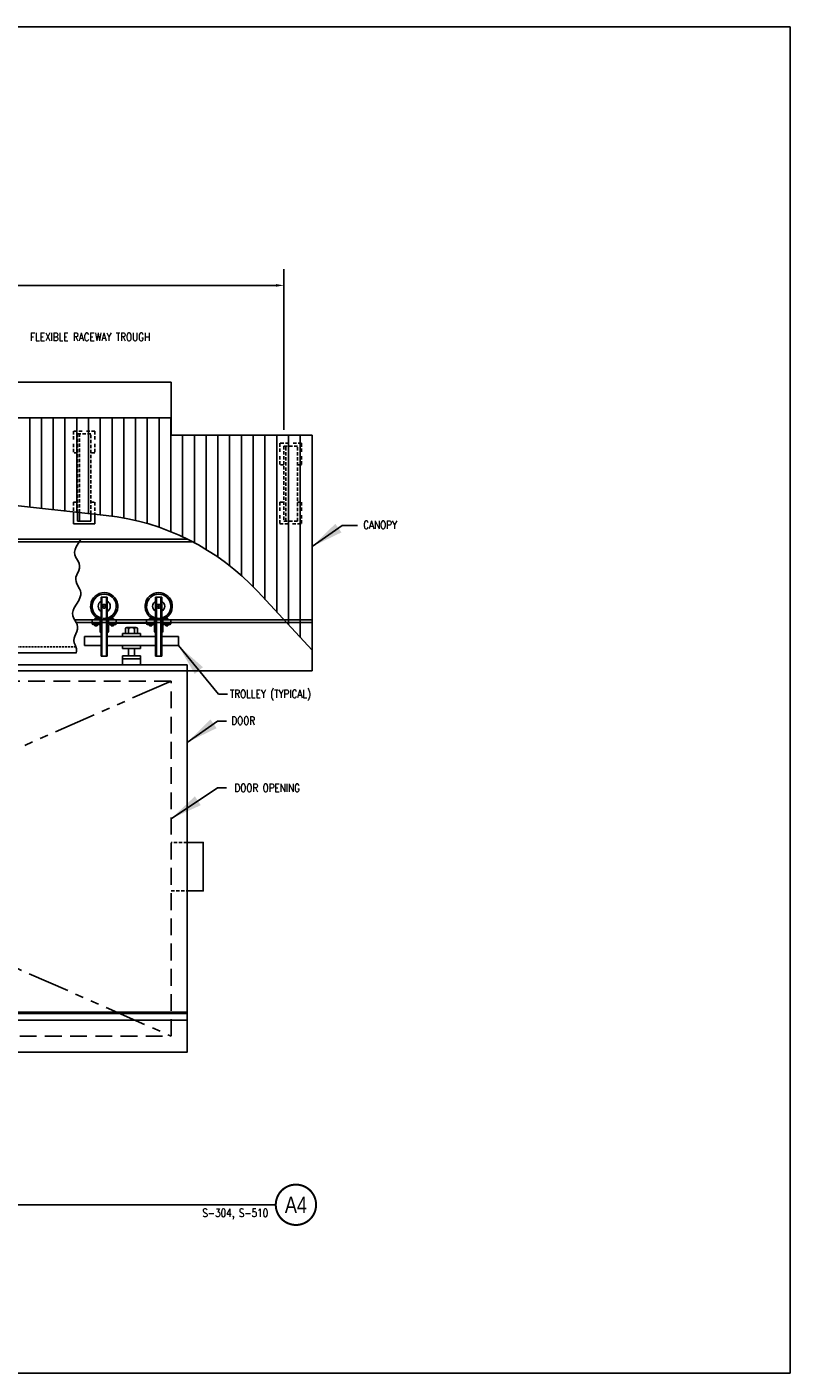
# Model space of a CAD drawing. Header units: inches. Extents: x -9715 to 32893, y -15613 to -1138.
# Tile 299 of 380: x 12565 to 12849, y -10465 to -9965. Entities that reach past the tile are written whole.
import ezdxf
from ezdxf.enums import TextEntityAlignment as Align

# ---------------------------------------------------------------- set-up
doc = ezdxf.new("R2010")
doc.units = ezdxf.units.IN
doc.header["$MEASUREMENT"] = 0
doc.linetypes.add('HIDDEN', pattern=[0.375, 0.25, -0.125])
doc.linetypes.add('PHANTOM2', pattern=[1.25, 0.625, -0.125, 0.125, -0.125, 0.125, -0.125])
doc.layers.get('0').update_dxf_attribs({"color": 252})
doc.layers.get('DEFPOINTS').update_dxf_attribs({"color": 11})
for name, color, linetype in [('A-ANNO-TITL', 2, 'Continuous'), ('MECHANICAL', 4, 'Continuous'), ('S-ANNO-DIMS', 2, 'Continuous'), ('S-ANNO-TEXT', 2, 'Continuous'), ('STEEL', 3, 'Continuous'), ('STRUCT', 2, 'Continuous')]:
    doc.layers.add(name, color=color, linetype=linetype)
doc.styles.add('125', font='romans.shx', dxfattribs={"width": 0.8, "height": 2})
doc.styles.get("Standard").update_dxf_attribs({"font": 'romans.shx', "width": 0.8})
doc.styles.add('TEXT', font='romans.shx', dxfattribs={"width": 0.8, "height": 16})
doc.styles.add('Title', font='swiss.ttf', dxfattribs={"width": 0.8})
doc.dimstyles.new('SX-FRAC', dxfattribs={"dimtxt": 12, "dimasz": 12, "dimexe": 6, "dimexo": 6, "dimgap": 0.09375, "dimtad": 1, "dimdec": 4, "dimzin": 3, "dimdsep": 46, "dimtxsty": 'Standard', "dimcen": 0.09375, "dimclrd": 1, "dimclre": 1, "dimclrt": 3, "dimadec": 0, "dimazin": 0, "dimtfac": 1, "dimtdec": 4, "dimtix": 1, "dimtofl": 0, "dimtmove": 2, "dimatfit": 3, "dimfxl": 1, "dimtvp": 0.5, "dimtolj": 1, "dimtzin": 3, "dimarcsym": 0})

# ---------------------------------------------------------------- blocks, each defined once
blk = doc.blocks.new('NAVFAC_Anno_Title_B1')
at = {"const_width": 0.25}
blk.add_lwpolyline([(0, -2.5, -1), (0, 2.5, -1)], format="xyb", close=True, dxfattribs=at)
at = {"color": 0, "linetype": 'ByBlock', "lineweight": -2, "style": 'Title', "width": 0.8}
blk.add_attdef('NUMBER', text='', height=2, dxfattribs=at).set_placement((0, 0), align=Align.MIDDLE_CENTER)
at = {"color": 0, "linetype": 'ByBlock', "lineweight": -2, "style": 'TEXT', "width": 0.8}
blk.add_attdef('CUT_FROM', text='', height=1, dxfattribs=at).set_placement((-3.44, -0.5), align=Align.TOP_RIGHT)
blk = doc.blocks.new('*D801')
at = {"layer": 'DEFPOINTS', "color": 0, "ltscale": 5}
for p in [(12660.75, -10060.98), (12276.75, -10119.7), (12660.75, -10120.7)]:
    blk.add_point(p, dxfattribs=at)
at = {"layer": 'S-ANNO-DIMS', "color": 1, "lineweight": -2, "ltscale": 5}
for p, q in [((12276.75, -10113.7), (12276.75, -10054.98)), ((12660.75, -10114.7), (12660.75, -10054.98)), ((12279.75, -10060.98), (12657.75, -10060.98))]:
    blk.add_line(p, q, dxfattribs=at)
at = {"layer": 'S-ANNO-DIMS', "color": 1, "ltscale": 5}
for points in [[(12279.75, -10060.48), (12279.75, -10061.48), (12276.75, -10060.98)], [(12657.75, -10060.48), (12657.75, -10061.48), (12660.75, -10060.98)]]:
    blk.add_solid(points, dxfattribs=at)
at = {"layer": 'S-ANNO-DIMS', "color": 3, "ltscale": 5, "insert": (12468.75, -10056.48), "char_height": 3, "attachment_point": 5}
blk.add_mtext('\\A1;32\'-0"', dxfattribs=at)

msp = doc.modelspace()

# ---------------------------------------------------------------- linework, layer by layer
at = {"color": 2}
for p, q in [((12618.74738, -10116.69712), (12618.74738, -10096.94712)), ((12589.40947, -10185.34187), (12592.78447, -10185.34187)), ((12592.78447, -10186.60749), (12589.43259, -10186.60749)), ((12615.28447, -10186.60749), (12618.65947, -10186.60749)), ((12583.44902, -10197.63492), (12553.97375, -10197.63492))]:
    msp.add_line(p, q, dxfattribs=at)
at = {"color": 6}
for p, q in [((12566.18399, -10143.41672), (12566.18399, -10110.19712)), ((12570.55899, -10143.89153), (12570.55899, -10110.19712)), ((12574.93399, -10144.36634), (12574.93399, -10110.19712)), ((12579.30899, -10144.84114), (12579.30899, -10110.19712)), ((12583.68399, -10145.31595), (12583.68399, -10110.19712)), ((12588.05899, -10145.79076), (12588.05899, -10110.19712)), ((12592.43399, -10146.26557), (12592.43399, -10110.19712)), ((12596.80899, -10146.76608), (12596.80899, -10110.19712)), ((12601.18399, -10147.45662), (12601.18399, -10110.19712)), ((12605.55899, -10148.37078), (12605.55899, -10110.19712)), ((12609.93399, -10149.51565), (12609.93399, -10110.19712)), ((12614.30899, -10150.90056), (12614.30899, -10110.19712)), ((12618.68399, -10152.53745), (12618.68399, -10110.19712)), ((12623.05899, -10154.44149), (12623.05899, -10116.69712)), ((12627.43399, -10156.63192), (12627.43399, -10116.69712)), ((12631.80899, -10159.13321), (12631.80899, -10116.69712)), ((12636.18399, -10161.97687), (12636.18399, -10116.69712)), ((12640.55899, -10165.20418), (12640.55899, -10116.69712)), ((12644.93399, -10168.87043), (12644.93399, -10116.69712)), ((12649.30899, -10173.05232), (12649.30899, -10116.69712)), ((12653.68399, -10177.72572), (12653.68399, -10116.69712)), ((12658.05899, -10182.44753), (12658.05899, -10116.69712)), ((12662.43399, -10187.16935), (12662.43399, -10116.69712)), ((12666.80899, -10191.89116), (12666.80899, -10116.69712)), ((12671.18399, -10204.24948), (12671.18399, -10116.69712))]:
    msp.add_line(p, q, dxfattribs=at)
at = {"color": 1}
for p, q in [((12585.24945, -10155.33706), (12583.42737, -10158.19185)), ((12583.39586, -10162.09217), (12584.23908, -10163.54461)), ((12584.41792, -10166.96132), (12583.66918, -10168.63162)), ((12583.77832, -10171.9228), (12584.75758, -10173.7689)), ((12584.52117, -10178.13174), (12582.74713, -10180.91126)), ((12584.94575, -10176.72998), (12584.47061, -10178.13174)), ((12582.66506, -10184.81158), (12583.50828, -10186.26401)), ((12583.68712, -10189.68073), (12582.93838, -10191.35103))]:
    msp.add_line(p, q, dxfattribs=at)
at = {"color": 2, "linetype": 'HIDDEN', "ltscale": 3}
msp.add_line((12583.39093, -10195.38492), (12555.16725, -10195.38492), dxfattribs=at)
at = {"color": 1}
for centre, radius, start, end in [((12586.63895, -10160.20939), 3.75, 147.4517872, 210.1375027), ((12580.99599, -10165.4274), 3.75, 335.8550008, 30.1375027), ((12587.09111, -10170.16555), 3.75, 155.8550008, 207.9434696), ((12581.44479, -10175.52615), 3.75, 341.2753203, 27.9434696), ((12585.90815, -10182.92879), 3.75, 147.4517872, 210.1375027), ((12580.26519, -10188.1468), 3.75, 335.8550008, 30.1375027), ((12586.36031, -10192.88495), 3.75, 155.8550008, 207.9434696), ((12579.77971, -10196.60391), 3.81141, 343.6458024, 30.9769108)]:
    msp.add_arc(centre, radius, start, end, dxfattribs=at)
at = {"layer": 'A-ANNO-TITL', "const_width": 0.6}
msp.add_lwpolyline([(12239.09131, -10402.77458), (12657.70455, -10402.77458)], dxfattribs=at)
at = {"layer": 'DEFPOINTS'}
msp.add_lwpolyline([(12095.92828, -10465.33865), (12848.97813, -10465.33865), (12848.97813, -9964.89959), (12095.92828, -9964.89959)], close=True, dxfattribs=at)
at = {"layer": 'MECHANICAL', "color": 2}
for p, q in [((12592.78447, -10198.84187), (12592.78447, -10176.90783)), ((12595.03447, -10176.90783), (12592.78447, -10176.90783)), ((12593.06572, -10198.84187), (12593.06572, -10176.90783)), ((12594.75322, -10198.84187), (12594.75322, -10176.90783)), ((12595.03447, -10198.84187), (12595.03447, -10176.90783)), ((12613.03447, -10198.84187), (12613.03447, -10176.90783)), ((12615.28447, -10176.90783), (12613.03447, -10176.90783)), ((12613.31572, -10198.84187), (12613.31572, -10176.90783)), ((12615.00322, -10198.84187), (12615.00322, -10176.90783)), ((12615.28447, -10198.84187), (12615.28447, -10176.90783)), ((12589.40947, -10186.60749), (12589.40947, -10185.34187)), ((12589.40947, -10186.74812), (12589.40947, -10186.60749)), ((12589.69072, -10187.02937), (12592.08134, -10187.02937)), ((12590.46416, -10184.77937), (12591.30791, -10184.77937)), ((12590.46416, -10185.34187), (12590.46416, -10184.77937)), ((12590.46416, -10187.59187), (12590.46416, -10187.02937)), ((12590.46416, -10187.59187), (12591.30791, -10187.59187)), ((12591.30791, -10185.34187), (12591.30791, -10184.77937)), ((12591.30791, -10187.59187), (12591.30791, -10187.02937)), ((12592.36259, -10186.60749), (12592.36259, -10185.34187)), ((12592.36259, -10189.70124), (12592.36259, -10187.31062)), ((12613.03447, -10185.34187), (12595.03447, -10185.34187)), ((12613.03447, -10186.60749), (12595.03447, -10186.60749)), ((12595.45634, -10186.60749), (12595.45634, -10185.34187)), ((12595.45634, -10189.70124), (12595.45634, -10187.31062)), ((12598.12822, -10187.02937), (12595.73759, -10187.02937)), ((12596.51103, -10185.34187), (12596.51103, -10184.77937)), ((12597.35478, -10184.77937), (12596.51103, -10184.77937)), ((12596.51103, -10187.59187), (12596.51103, -10187.02937)), ((12597.35478, -10187.59187), (12596.51103, -10187.59187)), ((12597.35478, -10185.34187), (12597.35478, -10184.77937)), ((12597.35478, -10187.59187), (12597.35478, -10187.02937)), ((12598.40947, -10186.60749), (12598.40947, -10185.34187)), ((12598.40947, -10186.74812), (12598.40947, -10186.60749)), ((12601.78447, -10188.71687), (12601.78447, -10190.40437)), ((12602.90947, -10188.15437), (12602.34697, -10188.15437)), ((12605.15947, -10188.15437), (12602.90947, -10188.15437)), ((12602.90947, -10188.71687), (12602.90947, -10190.40437)), ((12605.72197, -10188.15437), (12605.15947, -10188.15437)), ((12605.15947, -10188.71687), (12605.15947, -10190.40437)), ((12606.28447, -10188.71687), (12606.28447, -10190.40437)), ((12609.65947, -10186.60749), (12609.65947, -10185.34187)), ((12609.65947, -10186.74812), (12609.65947, -10186.60749)), ((12609.94072, -10187.02937), (12612.33134, -10187.02937)), ((12610.71416, -10185.34187), (12610.71416, -10184.77937)), ((12610.71416, -10184.77937), (12611.55791, -10184.77937)), ((12610.71416, -10187.59187), (12610.71416, -10187.02937)), ((12610.71416, -10187.59187), (12611.55791, -10187.59187)), ((12611.55791, -10185.34187), (12611.55791, -10184.77937)), ((12611.55791, -10187.59187), (12611.55791, -10187.02937)), ((12612.61259, -10186.60749), (12612.61259, -10185.34187)), ((12612.61259, -10189.70124), (12612.61259, -10187.31062)), ((12615.70634, -10186.60749), (12615.70634, -10185.34187)), ((12615.70634, -10189.70124), (12615.70634, -10187.31062)), ((12618.37822, -10187.02937), (12615.98759, -10187.02937)), ((12617.60478, -10184.77937), (12616.76103, -10184.77937)), ((12616.76103, -10185.31849), (12616.76103, -10184.77937)), ((12616.76103, -10187.59187), (12616.76103, -10187.02937)), ((12617.60478, -10187.59187), (12616.76103, -10187.59187)), ((12617.60478, -10185.31849), (12617.60478, -10184.77937)), ((12617.60478, -10187.59187), (12617.60478, -10187.02937)), ((12618.65947, -10186.60749), (12618.65947, -10185.34187)), ((12618.65947, -10186.74812), (12618.65947, -10186.60749)), ((12586.59697, -10191.52937), (12586.59697, -10194.90437)), ((12592.78447, -10191.52937), (12586.59697, -10191.52937)), ((12592.64384, -10189.98249), (12592.78447, -10189.98249)), ((12595.17509, -10189.98249), (12595.03447, -10189.98249)), ((12613.03447, -10191.52937), (12595.03447, -10191.52937)), ((12607.40947, -10190.40437), (12600.65947, -10190.40437)), ((12600.65947, -10190.40437), (12600.65947, -10191.52937)), ((12607.40947, -10190.40437), (12607.40947, -10191.52937)), ((12612.89384, -10189.98249), (12613.03447, -10189.98249)), ((12615.42509, -10189.98249), (12615.28447, -10189.98249)), ((12621.47197, -10191.52937), (12615.28447, -10191.52937)), ((12621.47197, -10191.52937), (12621.47197, -10194.90437)), ((12592.78447, -10194.90437), (12586.59697, -10194.90437)), ((12595.03447, -10198.84187), (12592.78447, -10198.84187)), ((12613.03447, -10194.90437), (12595.03447, -10194.90437)), ((12600.65947, -10194.90437), (12600.65947, -10196.02937)), ((12607.40947, -10196.02937), (12600.65947, -10196.02937)), ((12607.40947, -10198.70124), (12600.65947, -10198.70124)), ((12600.65947, -10198.70124), (12600.65947, -10202.07624)), ((12602.90947, -10196.02937), (12602.90947, -10198.70124)), ((12605.15947, -10196.02937), (12605.15947, -10198.70124)), ((12607.40947, -10194.90437), (12607.40947, -10196.02937)), ((12607.40947, -10198.70124), (12607.40947, -10202.07624)), ((12615.28447, -10198.84187), (12613.03447, -10198.84187)), ((12621.47197, -10194.90437), (12615.28447, -10194.90437)), ((12607.40947, -10199.82624), (12600.65947, -10199.82624)), ((12607.40947, -10202.07624), (12600.65947, -10202.07624))]:
    msp.add_line(p, q, dxfattribs=at)
for centre, radius in [((12593.90947, -10180.27937), 0.70651), ((12593.90947, -10180.27937), 0.12834), ((12614.15947, -10180.27937), 0.70651), ((12614.15947, -10180.27937), 0.12834)]:
    msp.add_circle(centre, radius, dxfattribs=at)
for centre, radius, start, end in [((12593.90947, -10180.27937), 5.0625, 282.8395884, 257.1604116), ((12593.90947, -10180.27937), 4.5, 284.4775122, 255.5224878), ((12593.90947, -10180.27937), 2.25, 120, 240), ((12593.90947, -10180.27937), 2.25, 300, 60), ((12614.15947, -10180.27937), 5.0625, 282.8395884, 257.1604116), ((12614.15947, -10180.27937), 4.5, 284.4775122, 255.5224878), ((12614.15947, -10180.27937), 2.25, 120, 240), ((12614.15947, -10180.27937), 2.25, 300, 60), ((12589.69072, -10186.74812), 0.28125, 180, 270), ((12592.08134, -10187.31062), 0.28125, 0, 90), ((12593.90947, -10182.52937), 2.25, 259.1930771, 280.8069229), ((12593.90947, -10182.81062), 2.53125, 260.4059318, 279.5940682), ((12595.73759, -10187.31062), 0.28125, 90, 180), ((12598.12822, -10186.74812), 0.28125, 270, 0), ((12602.34697, -10188.71687), 0.5625, 0, 180), ((12604.03447, -10189.56062), 1.40625, 36.8698976, 143.1301024), ((12605.72197, -10188.71687), 0.5625, 0, 180), ((12609.94072, -10186.74812), 0.28125, 180, 270), ((12612.33134, -10187.31062), 0.28125, 0, 90), ((12614.15947, -10182.52937), 2.25, 259.1930771, 280.8069229), ((12614.15947, -10182.81062), 2.53125, 260.4059318, 279.5940682), ((12615.98759, -10187.31062), 0.28125, 90, 180), ((12618.37822, -10186.74812), 0.28125, 270, 0), ((12592.64384, -10189.70124), 0.28125, 180, 270), ((12595.17509, -10189.70124), 0.28125, 270, 0), ((12612.89384, -10189.70124), 0.28125, 180, 270), ((12615.42509, -10189.70124), 0.28125, 270, 0)]:
    msp.add_arc(centre, radius, start, end, dxfattribs=at)
at = {"layer": 'STEEL', "color": 2}
for p, q in [((12318.74738, -10096.94712), (12618.74738, -10096.94712)), ((12318.74738, -10110.19712), (12618.68399, -10110.19712)), ((12671.18399, -10116.69712), (12618.74738, -10116.69712)), ((12671.18399, -10204.24948), (12671.18399, -10116.69712)), ((12594.67958, -10146.50927), (12555.19786, -10142.22442)), ((12650.98703, -10174.81496), (12671.18399, -10196.61297)), ((12515.66549, -10204.24948), (12671.18399, -10204.24948)), ((12624.74738, -10331.12534), (12309.74738, -10331.12534)), ((12624.74738, -10331.62534), (12309.74738, -10331.62534)), ((12624.74738, -10334.12534), (12309.74738, -10334.12534))]:
    msp.add_line(p, q, dxfattribs=at)
at = {"layer": 'STEEL', "color": 3, "linetype": 'HIDDEN', "ltscale": 5}
for p, q in [((12582.44738, -10115.19712), (12582.44738, -10118.47173)), ((12585.72199, -10115.19712), (12582.44738, -10115.19712)), ((12583.94738, -10116.19712), (12583.94738, -10145.34454)), ((12588.94738, -10116.19712), (12583.94738, -10116.19712)), ((12584.69738, -10145.42593), (12584.69738, -10116.19712)), ((12590.44738, -10115.19712), (12587.17278, -10115.19712)), ((12588.94738, -10145.86514), (12588.94738, -10116.19712)), ((12590.44738, -10115.19712), (12590.44738, -10118.47173)), ((12582.44738, -10119.92252), (12582.44738, -10123.19712)), ((12583.94738, -10123.19712), (12582.44738, -10123.19712)), ((12590.44738, -10123.19712), (12588.94738, -10123.19712)), ((12590.44738, -10119.92252), (12590.44738, -10123.19712)), ((12659.24738, -10119.69712), (12659.24738, -10122.97173)), ((12662.52199, -10119.69712), (12659.24738, -10119.69712)), ((12660.74738, -10120.69712), (12660.74738, -10148.62448)), ((12665.74738, -10120.69712), (12660.74738, -10120.69712)), ((12661.49738, -10148.62448), (12661.49738, -10120.69712)), ((12667.24738, -10119.69712), (12663.97278, -10119.69712)), ((12665.74738, -10148.62448), (12665.74738, -10120.69712)), ((12667.24738, -10119.69712), (12667.24738, -10122.97173)), ((12659.24738, -10124.42252), (12659.24738, -10127.69712)), ((12660.74738, -10127.69712), (12659.24738, -10127.69712)), ((12667.24738, -10127.69712), (12665.74738, -10127.69712)), ((12667.24738, -10124.42252), (12667.24738, -10127.69712)), ((12582.44738, -10141.62448), (12583.94738, -10141.62448)), ((12582.44738, -10141.62448), (12582.44738, -10145.18174)), ((12588.94738, -10141.62448), (12590.44738, -10141.62448)), ((12590.44738, -10141.62448), (12590.44738, -10146.04996)), ((12659.24738, -10141.62448), (12660.74738, -10141.62448)), ((12659.24738, -10141.62448), (12659.24738, -10144.89909)), ((12665.74738, -10141.62448), (12667.24738, -10141.62448)), ((12667.24738, -10141.62448), (12667.24738, -10144.89909)), ((12659.24738, -10146.34988), (12659.24738, -10149.62448)), ((12660.74738, -10148.62448), (12665.74738, -10148.62448)), ((12667.24738, -10146.34988), (12667.24738, -10149.62448)), ((12659.24738, -10149.62448), (12662.52199, -10149.62448)), ((12663.97278, -10149.62448), (12667.24738, -10149.62448))]:
    msp.add_line(p, q, dxfattribs=at)
at = {"layer": 'STEEL', "color": 3, "linetype": 'Continuous'}
for p, q in [((12582.44738, -10145.18174), (12582.44738, -10149.62448)), ((12583.94738, -10145.34454), (12583.94738, -10148.62448)), ((12583.94738, -10148.62448), (12588.94738, -10148.62448)), ((12584.69738, -10148.62448), (12584.69738, -10145.42593)), ((12588.94738, -10148.62448), (12588.94738, -10145.86514)), ((12590.44738, -10146.04996), (12590.44738, -10149.62448)), ((12582.44738, -10149.62448), (12590.44738, -10149.62448))]:
    msp.add_line(p, q, dxfattribs=at)
for points in [[(12484.26813, -10156.33706), (12626.87835, -10156.33706)], [(12484.90638, -10155.33706), (12624.92021, -10155.33706)], [(12582.95935, -10185.31849), (12671.18399, -10185.31849)], [(12583.5393, -10186.31849), (12671.18399, -10186.31849)]]:
    msp.add_lwpolyline(points, dxfattribs=at)
at = {"layer": 'STEEL', "color": 4, "linetype": 'Continuous'}
msp.add_lwpolyline([(12309.74738, -10202.07212), (12309.74738, -10346.07212), (12624.74738, -10346.07212), (12624.74738, -10202.07212), (12515.66549, -10202.07212)], dxfattribs=at)
at = {"layer": 'STEEL', "color": 2}
msp.add_arc((12584.96913, -10235.98389), 90, 42.8166711, 83.8060798, dxfattribs=at)
at = {"layer": 'STEEL', "color": 2, "ltscale": 5}
msp.add_point((12583.94738, -10116.19712), dxfattribs=at)
at = {"layer": 'STRUCT', "color": 1, "linetype": 'PHANTOM2', "ltscale": 25}
for p, q in [((12618.74738, -10208.07212), (12480.23026, -10269.01966)), ((12480.23026, -10279.12459), (12618.74738, -10340.07212))]:
    msp.add_line(p, q, dxfattribs=at)
at = {"layer": 'STRUCT', "color": 1, "linetype": 'HIDDEN', "ltscale": 25}
msp.add_lwpolyline([(12318.74738, -10340.07212), (12618.74738, -10340.07212), (12618.74738, -10208.07212), (12515.66549, -10208.07212)], dxfattribs=at)
at = {"layer": 'STRUCT', "color": 1, "linetype": 'HIDDEN', "ltscale": 5}
for points in [[(12624.74738, -10268.07212), (12618.74738, -10268.07212)], [(12618.74738, -10286.07212), (12624.74738, -10286.07212)]]:
    msp.add_lwpolyline(points, dxfattribs=at)
at = {"layer": 'STRUCT', "color": 3, "linetype": 'Continuous'}
msp.add_lwpolyline([(12624.74738, -10286.07212), (12630.74738, -10286.07212), (12630.74738, -10268.07212), (12624.74738, -10268.07212)], dxfattribs=at)

# ---------------------------------------------------------------- block references
at = {"layer": 'A-ANNO-TITL', "xscale": 3, "yscale": 3, "zscale": 3}
msp.add_blockref('NAVFAC_Anno_Title_B1', (12665.20455, -10402.77458), dxfattribs=at).add_auto_attribs({'NUMBER': 'A4', 'CUT_FROM': 'S-304, S-510'})

# ---------------------------------------------------------------- texts
at = {"layer": 'S-ANNO-TEXT', "linetype": 'Continuous', "style": '125', "width": 0.8}
msp.add_text('FLEXIBLE RACEWAY TROUGH', height=3, dxfattribs=at).set_placement((12566.33365, -10081.65453))
for s, p in [('CANOPY', (12696.50949, -10150.01868)), ('DOOR OPENING', (12654.52325, -10247.81405))]:
    msp.add_text(s, height=3, dxfattribs=at).set_placement(p, align=Align.MIDDLE)
msp.add_text('TROLLEY (TYPICAL)', height=3, dxfattribs=at).set_placement((12640.63754, -10212.85181), align=Align.MIDDLE_LEFT)
msp.add_text('DOOR', height=3, dxfattribs=at).set_placement((12645.60897, -10222.79656), align=Align.MIDDLE_CENTER)

# ---------------------------------------------------------------- dimensions: what is measured, and where the dimension line sits
at = {"layer": 'S-ANNO-DIMS', "ltscale": 5}
dim = msp.add_linear_dim(base=(12660.74738, -10060.98082), p1=(12276.74738, -10119.69712), p2=(12660.74738, -10120.69712), text='32\'-0"', dimstyle='SX-FRAC', override={"dimtxt": 3, "dimasz": 3, "dimgap": 3}, dxfattribs=at)
dim.commit()
dim.dimension.update_dxf_attribs({"geometry": '*D801', "text_midpoint": (12468.74738, -10056.48082)})

# ---------------------------------------------------------------- leaders
at = {"layer": 'S-ANNO-DIMS'}
for points in [[(12671.18399, -10158.1101), (12682.4328, -10150.18916), (12688.1327, -10150.18916)], [(12621.47197, -10194.90437), (12636.36424, -10213.00831), (12639.70432, -10213.00831)], [(12624.74738, -10230.88797), (12635.99619, -10222.96703), (12639.33627, -10222.96703)], [(12618.74738, -10259.26697), (12635.99619, -10247.71619), (12639.33627, -10247.71619)]]:
    msp.add_leader(points, dimstyle='SX-FRAC', override={"dimgap": 3, "dimtad": 0}, dxfattribs=at)

doc.saveas('drawing.dxf')
